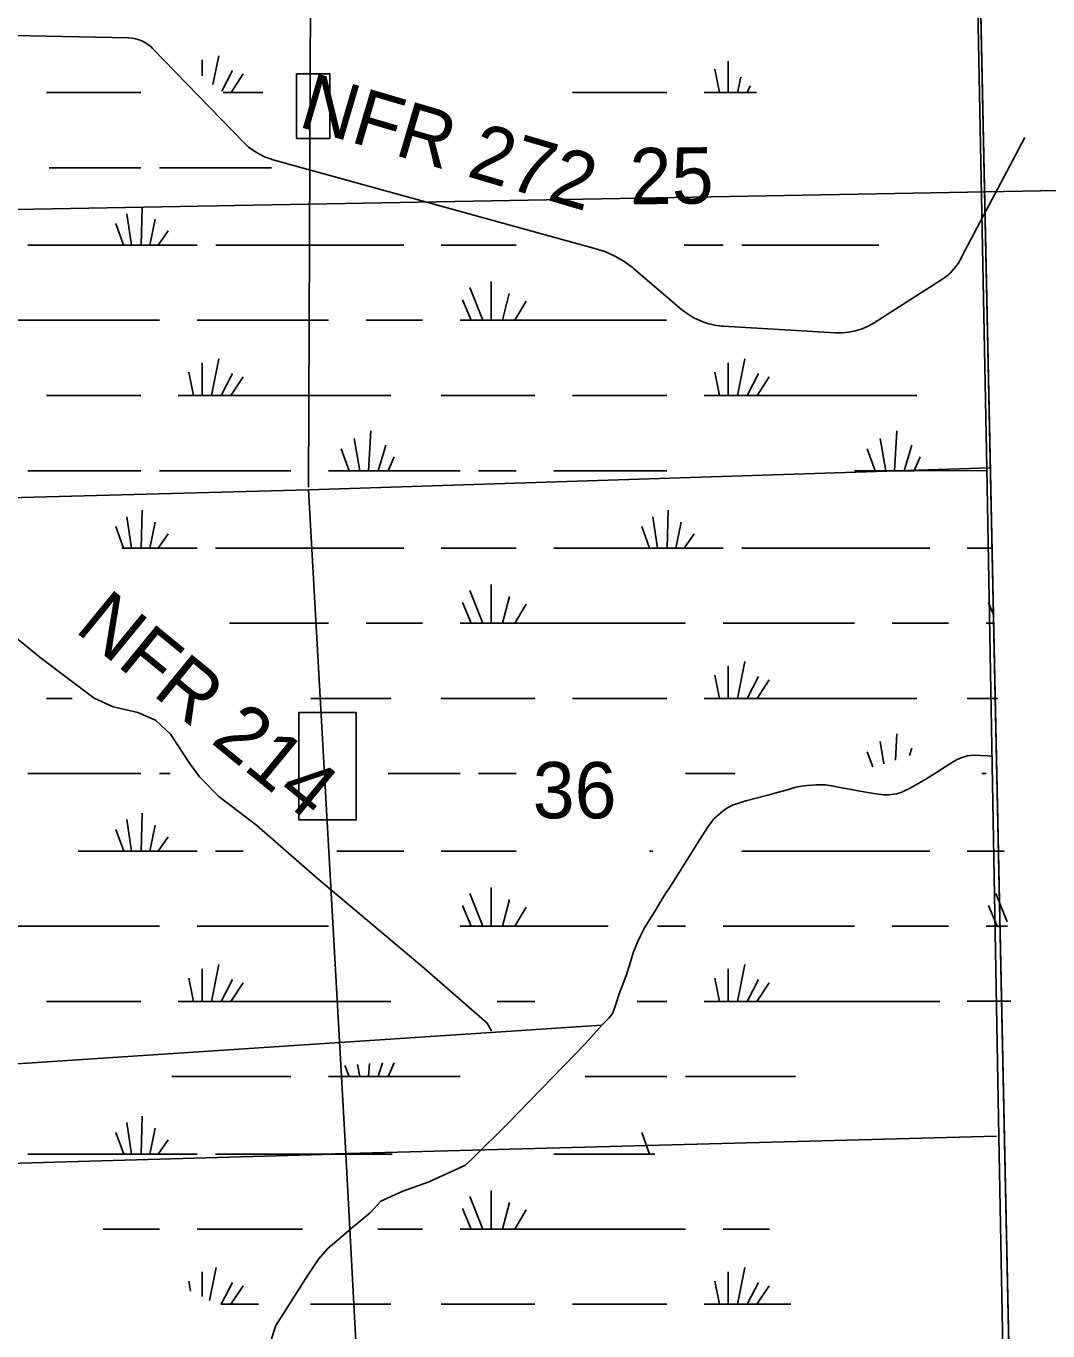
# Model space of a CAD drawing. Extents: x 2480962 to 2688785, y 277103 to 599240.
# Drawn here: x 2604679 to 2612840, y 496806 to 507228 of the extents above; entities that cross this region are included whole.
import ezdxf

# ---------------------------------------------------------------- set-up
doc = ezdxf.new("R2010")
doc.units = 0
for name, color, linetype in [('County Boundary', 7, 'Continuous'), ('Divided_Highway', 7, 'Continuous'), ('Level 31', 7, 'Continuous'), ('Local Roads Improved', 7, 'Continuous'), ('Local Roads Related Text', 7, 'Continuous'), ('National Forest', 7, 'Continuous'), ('Section Lines', 7, 'Continuous'), ('Section Numbers', 7, 'Continuous'), ('Swamps', 7, 'Continuous'), ('Township and Range lines', 7, 'Continuous')]:
    doc.layers.add(name, color=color, linetype=linetype)

msp = doc.modelspace()

# ---------------------------------------------------------------- linework, layer by layer
at = {"layer": 'County Boundary'}
msp.add_lwpolyline([(2611811.987, 530481.053), (2612046.578, 519611.775), (2612144.158, 514296.831), (2612351.505, 503697.418), (2612449.083, 498358.094), (2612558.858, 492427.542)], dxfattribs=at)
at = {"layer": 'Divided_Highway'}
msp.add_line((2599203.547, 505666.246), (2638616.007, 506380.428), dxfattribs=at)
at = {"layer": 'Level 31'}
for points in [[(2606838.124, 506846.442), (2607105.417, 506846.442), (2607105.417, 506330.723), (2606838.124, 506330.723)], [(2607315.432, 501746.558), (2606857.217, 501746.558), (2606857.217, 500887.027), (2607315.432, 500887.027)]]:
    msp.add_lwpolyline(points, close=True, dxfattribs=at)
at = {"layer": 'Local Roads Improved'}
for p, q in [((2604385.489, 507156.567), (2605496.026, 507134.24)), ((2605688.939, 507050.171), (2606417.134, 506297.632)), ((2612156.703, 505392.073), (2612657.27, 506339.174)), ((2606642.784, 506163.701), (2609240.375, 505446.283)), ((2609529.123, 505293.173), (2609914.425, 504964.901)), ((2611452.032, 504858.061), (2611985.309, 505197.415)), ((2610245.836, 504831.457), (2611141.679, 504777.693)), ((2609277.398, 499247.53), (2578183.991, 497203.521))]:
    msp.add_line(p, q, dxfattribs=at)
for points in [[(2605496.026, 507134.24), (2605524.858, 507132.147), (2605553.313, 507127.052), (2605581.079, 507119.009), (2605607.853, 507108.11), (2605633.34, 507094.471), (2605657.263, 507078.243), (2605679.358, 507059.602), (2605688.939, 507050.171)], [(2606417.134, 506297.632), (2606455.352, 506262.066), (2606497.08, 506230.689), (2606541.857, 506203.845), (2606589.196, 506181.83), (2606638.577, 506164.883), (2606642.784, 506163.701)], [(2609240.375, 505446.283), (2609315.374, 505421.276), (2609387.349, 505388.567), (2609455.509, 505348.514), (2609519.11, 505301.556), (2609529.123, 505293.173)], [(2611985.309, 505197.415), (2612025.014, 505225.705), (2612061.544, 505257.992), (2612094.499, 505293.919), (2612123.519, 505333.094), (2612148.285, 505375.088), (2612156.703, 505392.073)], [(2609914.425, 504964.901), (2609961.224, 504929.082), (2610011.511, 504898.349), (2610064.736, 504873.043), (2610120.313, 504853.437), (2610177.636, 504839.749), (2610236.076, 504832.128), (2610245.836, 504831.457)], [(2611141.679, 504777.693), (2611196.112, 504777.28), (2611250.289, 504782.559), (2611303.617, 504793.473), (2611355.513, 504809.9), (2611405.408, 504831.662), (2611452.032, 504858.061)], [(2604444.12, 502463.572), (2604801.204, 502176.899), (2605223.67, 501860.05), (2605374.55, 501789.639), (2605570.695, 501744.374), (2605711.517, 501684.022), (2605832.222, 501573.376), (2605983.102, 501342.026), (2606063.572, 501231.38), (2606219.482, 501075.47), (2606521.243, 500844.12), (2607004.061, 500421.654), (2607859.051, 499702.457), (2608361.987, 499264.903), (2608396.019, 499202.128)], [(2609276.838, 499247.991), (2609303.836, 499274.686), (2609332.958, 499305.021), (2609349.339, 499323.222), (2609354.799, 499329.896), (2609361.473, 499341.12), (2609372.091, 499367.512), (2609391.808, 499424.239), (2609413.953, 499490.369), (2609416.683, 499497.65), (2609451.872, 499593.509), (2609474.32, 499653.876), (2609498.285, 499727.288), (2609521.947, 499806.463), (2609531.047, 499833.158), (2609546.215, 499871.987), (2609562.596, 499911.422), (2609588.077, 499968.453), (2609617.806, 500024.876), (2609712.452, 500173.519), (2609740.36, 500225.089), (2609791.93, 500307.601), (2609811.345, 500336.116), (2609894.463, 500468.984), (2609987.289, 500617.627), (2610054.633, 500723.8), (2610121.371, 500828.153), (2610162.627, 500887.004), (2610172.941, 500896.711), (2610246.959, 500959.808), (2610275.474, 500981.65), (2610326.437, 501007.131), (2610354.345, 501017.445), (2610427.757, 501039.893), (2610603.701, 501086.003), (2610688.033, 501108.451), (2610769.332, 501130.292), (2610826.362, 501149.1), (2610872.471, 501158.201), (2610916.154, 501163.661), (2610988.959, 501167.301), (2611017.474, 501167.908), (2611061.763, 501167.301), (2611114.546, 501161.234), (2611177.644, 501147.887), (2611269.256, 501130.292), (2611342.061, 501116.338), (2611414.259, 501104.204), (2611470.075, 501096.317), (2611526.499, 501089.036), (2611569.575, 501089.036), (2611629.639, 501096.924), (2611667.861, 501106.024), (2611690.309, 501116.945), (2611740.059, 501142.426), (2611786.169, 501167.301), (2611865.04, 501212.804), (2611949.979, 501266.801), (2612019.143, 501311.09), (2612084.061, 501351.133), (2612110.756, 501366.907), (2612139.877, 501380.255), (2612170.819, 501392.389), (2612197.514, 501399.669), (2612222.389, 501402.096), (2612252.725, 501405.13), (2612303.081, 501403.309), (2612358.898, 501398.456), (2612396.514, 501394.816)], [(2606631.133, 496719.194), (2606673.776, 496849.964), (2606773.275, 497003.478), (2606929.632, 497250.806), (2607014.917, 497378.734), (2607085.988, 497461.176), (2607276.459, 497623.218), (2607429.972, 497751.146), (2607512.415, 497842.117), (2607688.671, 497921.717), (2607890.513, 497995.631), (2608123.627, 498100.816), (2608183.326, 498126.402), (2608243.026, 498183.259), (2608524.468, 498459.015), (2609149.894, 499104.341), (2609278.355, 499249.204)]]:
    msp.add_lwpolyline(points, dxfattribs=at)
at = {"layer": 'National Forest'}
msp.add_line((2612159.694, 514162.986), (2613648.757, 443363.597), dxfattribs=at)
msp.add_lwpolyline([(2604779.768, 441439.448), (2613664.704, 442605.346), (2611816.459, 530482.51)], dxfattribs=at)
at = {"layer": 'Section Lines'}
for p, q in [((2606934.121, 503546.036), (2606954.272, 508786.832)), ((2606934.046, 503525.369), (2612379.014, 503698.951)), ((2596146.438, 503226.397), (2606934.046, 503525.369)), ((2607232.924, 498219.729), (2606934.046, 503525.369)), ((2607544.898, 492313.586), (2607232.924, 498219.729))]:
    msp.add_line(p, q, dxfattribs=at)
at = {"layer": 'Swamps'}
for points in [[(2606085.245, 506957.967), (2606085.246, 506831.779)], [(2606218.994, 506991.377), (2606170.747, 506761.251)], [(2610286.754, 506946.872), (2610286.756, 506698.216)], [(2606326.496, 506872.599), (2606241.248, 506709.284)], [(2606411.996, 506846.633), (2606315.498, 506698.161)], [(2610179.004, 506883.775), (2610216.006, 506698.214)], [(2610386.755, 506820.688), (2610360.756, 506698.218)], [(2604841.995, 506698.15), (2605595.496, 506698.14)], [(2606252.248, 506698.159), (2606315.498, 506698.161)], [(2606315.498, 506698.161), (2606570.275, 506698.163)], [(2609043.254, 506698.21), (2609796.755, 506698.202)], [(2610093.756, 506698.21), (2610216.006, 506698.214)], [(2610216.006, 506698.214), (2610286.756, 506698.216)], [(2610286.756, 506698.216), (2610360.756, 506698.218)], [(2610360.756, 506698.218), (2610438.757, 506698.22)], [(2610461.006, 506750.19), (2610438.757, 506698.22)], [(2610438.757, 506698.22), (2610513.007, 506698.223)], [(2604862.765, 506096.895), (2605595.503, 506096.891)], [(2605743.753, 506096.895), (2606638.255, 506096.921)], [(2605606.506, 505781.424), (2605599.01, 505477.111)], [(2605484.007, 505729.482), (2605521.259, 505477.109)], [(2605710.508, 505684.927), (2605666.01, 505477.113)], [(2605395.007, 505651.543), (2605458.009, 505477.107)], [(2605814.259, 505592.148), (2605732.76, 505477.115)], [(2604693.508, 505477.085), (2605458.009, 505477.107)], [(2605458.009, 505477.107), (2605521.259, 505477.109)], [(2605521.259, 505477.109), (2605599.01, 505477.111)], [(2605599.01, 505477.111), (2605666.01, 505477.113)], [(2605666.01, 505477.113), (2605732.76, 505477.115)], [(2605732.76, 505477.115), (2606044.511, 505477.093)], [(2606193.011, 505477.097), (2607696.014, 505477.141)], [(2607993.015, 505477.119), (2608594.266, 505477.136)], [(2609934.019, 505477.143), (2610245.769, 505477.152)], [(2610394.27, 505477.156), (2611489.022, 505477.188)], [(2608223.019, 505139.407), (2608327.022, 504879.597)], [(2608393.769, 505187.631), (2608393.772, 504879.599)], [(2608163.77, 505042.905), (2608234.272, 504879.594)], [(2608538.52, 505091.135), (2608482.772, 504879.601)], [(2608672.271, 505031.764), (2608583.022, 504879.604)], [(2604381.764, 504879.546), (2605743.766, 504879.554)], [(2606044.517, 504879.563), (2607094.769, 504879.593)], [(2607395.52, 504879.57), (2607844.521, 504879.583)], [(2608145.021, 504879.592), (2608234.272, 504879.594)], [(2608234.272, 504879.594), (2608327.022, 504879.597)], [(2608327.022, 504879.597), (2608393.772, 504879.599)], [(2608393.772, 504879.599), (2608482.772, 504879.601)], [(2608482.772, 504879.601), (2608583.022, 504879.604)], [(2608583.022, 504879.604), (2609794.235, 504879.611)], [(2606085.271, 504538.127), (2606085.274, 504278.315)], [(2606218.771, 504571.536), (2606159.524, 504278.317)], [(2610286.529, 504538.185), (2610286.532, 504278.372)], [(2610420.279, 504571.564), (2610360.782, 504278.375)], [(2605977.771, 504463.874), (2606014.773, 504278.313)], [(2606326.522, 504452.759), (2606237.524, 504278.319)], [(2606411.773, 504426.792), (2606315.274, 504278.322)], [(2610179.03, 504463.932), (2610216.032, 504278.37)], [(2610527.781, 504452.817), (2610438.783, 504278.377)], [(2610613.281, 504426.82), (2610516.783, 504278.379)], [(2604842.021, 504278.31), (2605595.273, 504278.301)], [(2605892.273, 504278.31), (2606014.773, 504278.313)], [(2606014.773, 504278.313), (2606085.274, 504278.315)], [(2606085.274, 504278.315), (2606159.524, 504278.317)], [(2606159.524, 504278.317), (2606237.524, 504278.319)], [(2606237.524, 504278.319), (2606315.274, 504278.322)], [(2606315.274, 504278.322), (2607592.027, 504278.326)], [(2607993.028, 504278.338), (2608742.779, 504278.359)], [(2609043.28, 504278.368), (2609796.781, 504278.358)], [(2610093.532, 504278.367), (2610216.032, 504278.37)], [(2610216.032, 504278.37), (2610286.532, 504278.372)], [(2610286.532, 504278.372), (2610360.782, 504278.375)], [(2610360.782, 504278.375), (2610438.783, 504278.377)], [(2610438.783, 504278.377), (2610516.783, 504278.379)], [(2610516.783, 504278.379), (2611793.535, 504278.385)], [(2607432.529, 503996.26), (2607414.033, 503677.072)], [(2611633.788, 503996.317), (2611615.291, 503677.129)], [(2607299.03, 503933.162), (2607343.533, 503677.102)], [(2607551.281, 503881.201), (2607492.033, 503677.074)], [(2611500.288, 503933.22), (2611544.791, 503677.127)], [(2611752.54, 503881.258), (2611693.292, 503677.132)], [(2607195.031, 503851.534), (2607258.033, 503677.099)], [(2607618.032, 503788.422), (2607569.783, 503677.076)], [(2611396.289, 503851.56), (2611459.541, 503677.125)], [(2611819.541, 503788.479), (2611771.292, 503677.134)], [(2604693.527, 503677.057), (2605595.279, 503677.052)], [(2605743.779, 503677.056), (2606794.282, 503677.086)], [(2607094.782, 503677.095), (2607258.033, 503677.099)], [(2607258.033, 503677.099), (2607343.533, 503677.102)], [(2607343.533, 503677.102), (2607414.033, 503677.072)], [(2607414.033, 503677.072), (2607492.033, 503677.074)], [(2607492.033, 503677.074), (2607569.783, 503677.076)], [(2607569.783, 503677.076), (2608145.034, 503677.093)], [(2608293.535, 503677.097), (2608594.285, 503677.105)], [(2608894.786, 503677.114), (2609796.788, 503677.109)], [(2611296.041, 503677.12), (2611459.541, 503677.125)], [(2611459.541, 503677.125), (2611544.791, 503677.127)], [(2611544.791, 503677.127), (2611615.291, 503677.129)], [(2611615.291, 503677.129), (2611693.292, 503677.132)], [(2611693.292, 503677.132), (2611771.292, 503677.134)], [(2611771.292, 503677.134), (2612346.543, 503677.15)], [(2605606.533, 503361.584), (2605599.036, 503057.271)], [(2609807.791, 503361.64), (2609800.294, 503057.297)], [(2605484.033, 503309.643), (2605521.036, 503057.269)], [(2605710.534, 503265.087), (2605665.786, 503057.273)], [(2609685.291, 503309.7), (2609722.544, 503057.295)], [(2609911.792, 503265.143), (2609867.295, 503057.299)], [(2605395.034, 503231.703), (2605458.036, 503057.267)], [(2605814.285, 503172.309), (2605732.786, 503057.275)], [(2609596.292, 503231.759), (2609659.294, 503057.324)], [(2610015.794, 503172.365), (2609934.045, 503057.301)], [(2605444.422, 503057.267), (2605458.036, 503057.267)], [(2605458.036, 503057.267), (2605521.036, 503057.269)], [(2605521.036, 503057.269), (2605599.036, 503057.271)], [(2605599.036, 503057.271), (2605665.786, 503057.273)], [(2605665.786, 503057.273), (2605732.786, 503057.275)], [(2605732.786, 503057.275), (2606044.537, 503057.253)], [(2606192.787, 503057.257), (2607696.04, 503057.3)], [(2607993.041, 503057.277), (2608594.292, 503057.294)], [(2608894.793, 503057.302), (2609659.294, 503057.324)], [(2609659.294, 503057.324), (2609722.544, 503057.295)], [(2609722.544, 503057.295), (2609800.294, 503057.297)], [(2609800.294, 503057.297), (2609867.295, 503057.299)], [(2609867.295, 503057.299), (2609934.045, 503057.301)], [(2609934.045, 503057.301), (2610245.795, 503057.31)], [(2610394.296, 503057.314), (2611897.299, 503057.324)], [(2612194.299, 503057.333), (2612387.3, 503057.338)], [(2608393.795, 502767.789), (2608393.798, 502459.758)], [(2608223.045, 502719.565), (2608327.048, 502459.756)], [(2608538.546, 502671.293), (2608482.798, 502459.76)], [(2608163.796, 502623.063), (2608234.298, 502459.753)], [(2608672.047, 502611.921), (2608583.048, 502459.763)], [(2612365.054, 502623.119), (2612409.556, 502519.182)], [(2606303.35, 502459.73), (2607094.795, 502459.752)], [(2607395.296, 502459.73), (2607844.547, 502459.742)], [(2608145.048, 502459.751), (2608234.298, 502459.753)], [(2608234.298, 502459.753), (2608327.048, 502459.756)], [(2608327.048, 502459.756), (2608393.798, 502459.758)], [(2608393.798, 502459.758), (2608482.798, 502459.76)], [(2608482.798, 502459.76), (2608583.048, 502459.763)], [(2608583.048, 502459.763), (2609945.051, 502459.769)], [(2610245.802, 502459.778), (2611296.054, 502459.776)], [(2611596.805, 502459.785), (2612045.805, 502459.797)], [(2612346.556, 502459.806), (2612413.306, 502459.808)], [(2610286.556, 502118.342), (2610286.558, 501858.529)], [(2610420.305, 502151.721), (2610360.809, 501858.531)], [(2610179.056, 502044.089), (2610216.058, 501858.527)], [(2610527.807, 502032.974), (2610438.809, 501858.533)], [(2610613.307, 502006.976), (2610516.809, 501858.535)], [(2604842.047, 501858.471), (2605046.048, 501858.477)], [(2606953.018, 501858.484), (2607592.053, 501858.486)], [(2607993.054, 501858.497), (2608742.555, 501858.518)], [(2609043.306, 501858.526), (2609796.807, 501858.515)], [(2610093.558, 501858.524), (2610216.058, 501858.527)], [(2610216.058, 501858.527), (2610286.558, 501858.529)], [(2610286.558, 501858.529), (2610360.809, 501858.531)], [(2610360.809, 501858.531), (2610438.809, 501858.533)], [(2610438.809, 501858.533), (2610516.809, 501858.535)], [(2610516.809, 501858.535), (2611793.561, 501858.54)], [(2612194.312, 501858.551), (2612439.313, 501858.558)], [(2611500.315, 501513.376), (2611529.816, 501335.221)], [(2611633.814, 501576.474), (2611622.816, 501364.941)], [(2611396.315, 501431.717), (2611440.817, 501312.968)], [(2611752.566, 501461.414), (2611734.066, 501402.038)], [(2604693.554, 501257.218), (2605595.305, 501257.212)], [(2605743.806, 501257.216), (2605830.792, 501257.219)], [(2607569.809, 501257.236), (2608145.061, 501257.252)], [(2608293.561, 501257.256), (2608594.311, 501257.264)], [(2609945.064, 501257.27), (2610338.565, 501257.281)], [(2612313.069, 501257.304), (2612346.569, 501257.305)], [(2605484.059, 500889.804), (2605521.062, 500637.43)], [(2605606.559, 500941.744), (2605599.062, 500637.432)], [(2605395.06, 500811.863), (2605458.062, 500637.429)], [(2605710.31, 500845.247), (2605665.812, 500637.434)], [(2605814.311, 500752.469), (2605732.562, 500637.436)], [(2605095.627, 500637.419), (2605458.062, 500637.429)], [(2605458.062, 500637.429), (2605521.062, 500637.43)], [(2605521.062, 500637.43), (2605599.062, 500637.432)], [(2605599.062, 500637.432), (2605665.812, 500637.434)], [(2605665.812, 500637.434), (2605732.562, 500637.436)], [(2605732.562, 500637.436), (2606044.313, 500637.413)], [(2606192.813, 500637.417), (2606412.418, 500637.423)], [(2607161.565, 500637.443), (2607696.066, 500637.458)], [(2607992.817, 500637.435), (2608594.068, 500637.452)], [(2609659.32, 500637.481), (2609685.32, 500637.451)], [(2610394.322, 500637.47), (2611897.325, 500637.481)], [(2612194.325, 500637.489), (2612491.076, 500637.497)], [(2608393.821, 500347.947), (2608393.824, 500039.916)], [(2608223.071, 500299.723), (2608327.074, 500039.914)], [(2608538.572, 500251.451), (2608482.824, 500039.918)], [(2612424.329, 500299.745), (2612513.582, 500073.372)], [(2608163.572, 500203.221), (2608234.074, 500039.911)], [(2608672.073, 500192.079), (2608583.075, 500039.921)], [(2612365.08, 500203.274), (2612435.582, 500039.963)], [(2604381.816, 500039.868), (2605743.819, 500039.874)], [(2606044.32, 500039.883), (2607094.822, 500039.911)], [(2608145.074, 500039.909), (2608234.074, 500039.911)], [(2608234.074, 500039.911), (2608327.074, 500039.914)], [(2608327.074, 500039.914), (2608393.824, 500039.916)], [(2608393.824, 500039.916), (2608482.824, 500039.918)], [(2608482.824, 500039.918), (2608583.075, 500039.921)], [(2608583.075, 500039.921), (2609329.076, 500039.91)], [(2609722.577, 500039.921), (2609945.077, 500039.927)], [(2610245.828, 500039.935), (2611296.08, 500039.932)], [(2611596.831, 500039.94), (2612045.831, 500039.952)], [(2612346.332, 500039.961), (2612435.582, 500039.963)], [(2612435.582, 500039.963), (2612517.082, 500039.965)], [(2606218.823, 499731.857), (2606159.576, 499438.637)], [(2610420.332, 499731.877), (2610360.835, 499438.689)], [(2605977.574, 499624.194), (2606014.826, 499438.633)], [(2606085.323, 499698.447), (2606085.326, 499438.635)], [(2606326.575, 499613.079), (2606237.326, 499438.639)], [(2610179.082, 499624.246), (2610216.084, 499438.685)], [(2610286.582, 499698.499), (2610286.584, 499438.687)], [(2610527.833, 499613.13), (2610438.835, 499438.691)], [(2606411.825, 499587.112), (2606315.327, 499438.641)], [(2610613.083, 499587.132), (2610516.585, 499438.693)], [(2604841.824, 499438.632), (2605595.325, 499438.621)], [(2605892.326, 499438.629), (2606014.826, 499438.633)], [(2606014.826, 499438.633), (2606085.326, 499438.635)], [(2606085.326, 499438.635), (2606159.576, 499438.637)], [(2606159.576, 499438.637), (2606237.326, 499438.639)], [(2606237.326, 499438.639), (2606315.327, 499438.641)], [(2606315.327, 499438.641), (2607592.079, 499438.645)], [(2608442.081, 499438.668), (2608742.581, 499438.676)], [(2609559.337, 499438.667), (2609796.583, 499438.673)], [(2610093.584, 499438.681), (2610216.084, 499438.685)], [(2610216.084, 499438.685), (2610286.584, 499438.687)], [(2610286.584, 499438.687), (2610360.835, 499438.689)], [(2610360.835, 499438.689), (2610438.835, 499438.691)], [(2610438.835, 499438.691), (2610516.585, 499438.693)], [(2610516.585, 499438.693), (2611977.84, 499438.695)], [(2612194.338, 499438.706), (2612543.089, 499438.716)], [(2607224.584, 498926.479), (2607258.085, 498837.417)], [(2607324.834, 498933.888), (2607343.335, 498837.42)], [(2607421.334, 498941.328), (2607413.835, 498837.39)], [(2607525.334, 498948.737), (2607491.835, 498837.393)], [(2607618.084, 498948.74), (2607569.836, 498837.395)], [(2605844.082, 498837.379), (2606794.084, 498837.405)], [(2607094.835, 498837.413), (2607258.085, 498837.417)], [(2607258.085, 498837.417), (2607343.335, 498837.42)], [(2607343.335, 498837.42), (2607413.835, 498837.39)], [(2607413.835, 498837.39), (2607491.835, 498837.393)], [(2607491.835, 498837.393), (2607569.836, 498837.395)], [(2607569.836, 498837.395), (2608145.087, 498837.41)], [(2609143.351, 498837.428), (2609796.59, 498837.424)], [(2609945.09, 498837.428), (2610824.842, 498837.451)], [(2605484.086, 498469.964), (2605521.088, 498217.591)], [(2605606.585, 498521.904), (2605599.088, 498217.593)], [(2605394.836, 498392.024), (2605458.088, 498217.589)], [(2605710.336, 498425.407), (2605665.839, 498217.594)], [(2609596.344, 498392.074), (2609659.346, 498217.638)], [(2605814.338, 498332.629), (2605732.589, 498217.596)], [(2604693.587, 498217.568), (2605458.088, 498217.589)], [(2605458.088, 498217.589), (2605521.088, 498217.591)], [(2605521.088, 498217.591), (2605599.088, 498217.593)], [(2605599.088, 498217.593), (2605665.839, 498217.594)], [(2605665.839, 498217.594), (2605732.589, 498217.596)], [(2605732.589, 498217.596), (2606044.339, 498217.574)], [(2606192.84, 498217.578), (2607603.342, 498217.615)], [(2608894.845, 498217.618), (2609659.346, 498217.638)], [(2609659.346, 498217.638), (2609700.096, 498217.608)], [(2608223.097, 497879.882), (2608326.85, 497620.072)], [(2608393.847, 497928.105), (2608393.85, 497620.074)], [(2608163.598, 497783.381), (2608234.1, 497620.07)], [(2608538.598, 497831.609), (2608482.851, 497620.076)], [(2608672.099, 497772.237), (2608583.101, 497620.079)], [(2605294.594, 497620.055), (2605743.845, 497620.035)], [(2606044.346, 497620.043), (2606886.22, 497620.065)], [(2607488.099, 497620.05), (2607844.349, 497620.059)], [(2608145.1, 497620.067), (2608234.1, 497620.07)], [(2608234.1, 497620.07), (2608326.85, 497620.072)], [(2608326.85, 497620.072), (2608393.85, 497620.074)], [(2608393.85, 497620.074), (2608482.851, 497620.076)], [(2608482.851, 497620.076), (2608583.101, 497620.079)], [(2608583.101, 497620.079), (2609945.103, 497620.084)], [(2610245.854, 497620.092), (2610616.855, 497620.102)], [(2606085.35, 497278.607), (2606085.352, 497081.889)], [(2606196.569, 497312.017), (2606144.571, 497048.485)], [(2610286.608, 497278.655), (2610286.611, 497018.843)], [(2610420.108, 497312.034), (2610360.861, 497018.845)], [(2605977.6, 497204.354), (2605992.351, 497122.73)], [(2606326.601, 497193.239), (2606237.353, 497018.799)], [(2606411.851, 497167.272), (2606315.353, 497018.801)], [(2610178.858, 497204.402), (2610216.11, 497018.841)], [(2610527.859, 497193.287), (2610438.861, 497018.847)], [(2610613.11, 497167.289), (2610516.611, 497018.849)], [(2606233.603, 497018.799), (2606237.353, 497018.799)], [(2606237.353, 497018.799), (2606315.353, 497018.801)], [(2606315.353, 497018.801), (2606534.353, 497018.806)], [(2606950.104, 497018.817), (2607592.105, 497018.803)], [(2607992.856, 497018.814), (2608742.608, 497018.834)], [(2609043.358, 497018.842), (2609796.61, 497018.83)], [(2610093.61, 497018.838), (2610216.11, 497018.841)], [(2610216.11, 497018.841), (2610286.611, 497018.843)], [(2610286.611, 497018.843), (2610360.861, 497018.845)], [(2610360.861, 497018.845), (2610438.861, 497018.847)], [(2610438.861, 497018.847), (2610516.611, 497018.849)], [(2610516.611, 497018.849), (2610787.611, 497018.856)]]:
    msp.add_lwpolyline(points, dxfattribs=at)
at = {"layer": 'Township and Range lines'}
for p, q in [((2607147.258, 498220.61), (2612431.008, 498362.356)), ((2601851.747, 498069.729), (2607232.924, 498219.729))]:
    msp.add_line(p, q, dxfattribs=at)

# ---------------------------------------------------------------- texts
at = {"layer": 'Local Roads Related Text'}
for s, rotation, p in [('NFR 272', 343.5829194, (2606841.151, 506428.289)), ('NFR 214', 320.6802056, (2605058.969, 502399.956))]:
    msp.add_text(s, height=450, rotation=rotation, dxfattribs=at).set_placement(p)
at = {"layer": 'Section Numbers'}
for s, rotation, p in [('25', 0.8228528, (2609502.855, 505802.611)), ('36', 359.9800778, (2608725.356, 500900.395))]:
    msp.add_text(s, height=450, rotation=rotation, dxfattribs=at).set_placement(p)

doc.saveas('drawing.dxf')
